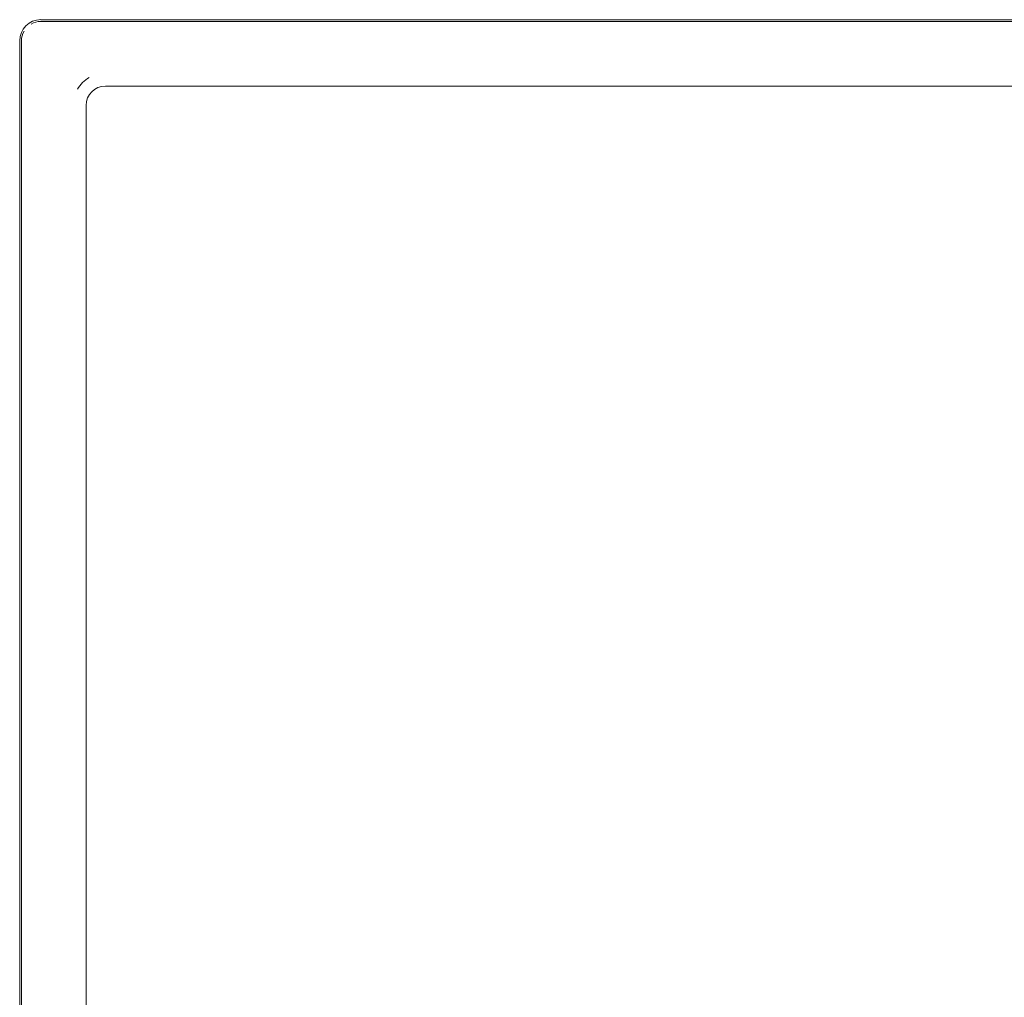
# Model space of a CAD drawing. Header units: millimetres. Extents: x -281 to 121694, y -16481 to 65128.
# Tile 474 of 656: x 15377 to 15529, y 35727 to 35878. Entities that reach past the tile are written whole.
import ezdxf

# ---------------------------------------------------------------- set-up
doc = ezdxf.new("R2010")
doc.units = ezdxf.units.MM
for name, color, linetype, lineweight in [('A--L$01A__Algemeen', 7, 'Continuous', 5), ('A--L74__VasteSanitaireVoorz', 1, 'Continuous', 5), ('A--L82__LosseGebruikersInvent', 1, 'Continuous', 5)]:
    doc.layers.add(name, color=color, linetype=linetype, lineweight=lineweight)

# ---------------------------------------------------------------- blocks, each defined once
blk = doc.blocks.new('NLRS_82_FU_UN_spoekbak_gen_kad - spoelbak dxbxh 900x900x957-V355-L_80_ 14')
at = {"layer": 'A--L$01A__Algemeen'}
for p, q in [((-170, -149.05), (-8.69, -149.05)), ((-173.28, -492.32), (-173.28, -152.32))]:
    blk.add_line(p, q, dxfattribs=at)
blk.add_arc((-170, -152.32), 3.28, 90, 180, dxfattribs=at)
at = {"layer": 'A--L74__VasteSanitaireVoorz'}
for p, q in [((-170, -149.32), (-8.69, -149.32)), ((-173, -492.32), (-173, -152.32)), ((-9, -159.32), (-160, -159.32)), ((-163, -162.32), (-163, -482.32))]:
    blk.add_line(p, q, dxfattribs=at)
for centre, radius, start, end in [((-170, -152.32), 3, 90, 120), ((-170, -152.32), 3, 150, 180), ((-160, -162.32), 5, 120, 150), ((-160, -162.32), 3, 90, 180)]:
    blk.add_arc(centre, radius, start, end, dxfattribs=at)

msp = doc.modelspace()

# ---------------------------------------------------------------- block references
at = {"layer": 'A--L82__LosseGebruikersInvent'}
msp.add_blockref('NLRS_82_FU_UN_spoekbak_gen_kad - spoelbak dxbxh 900x900x957-V355-L_80_ 14', (15550, 36027.32), dxfattribs=at)

doc.saveas('drawing.dxf')
